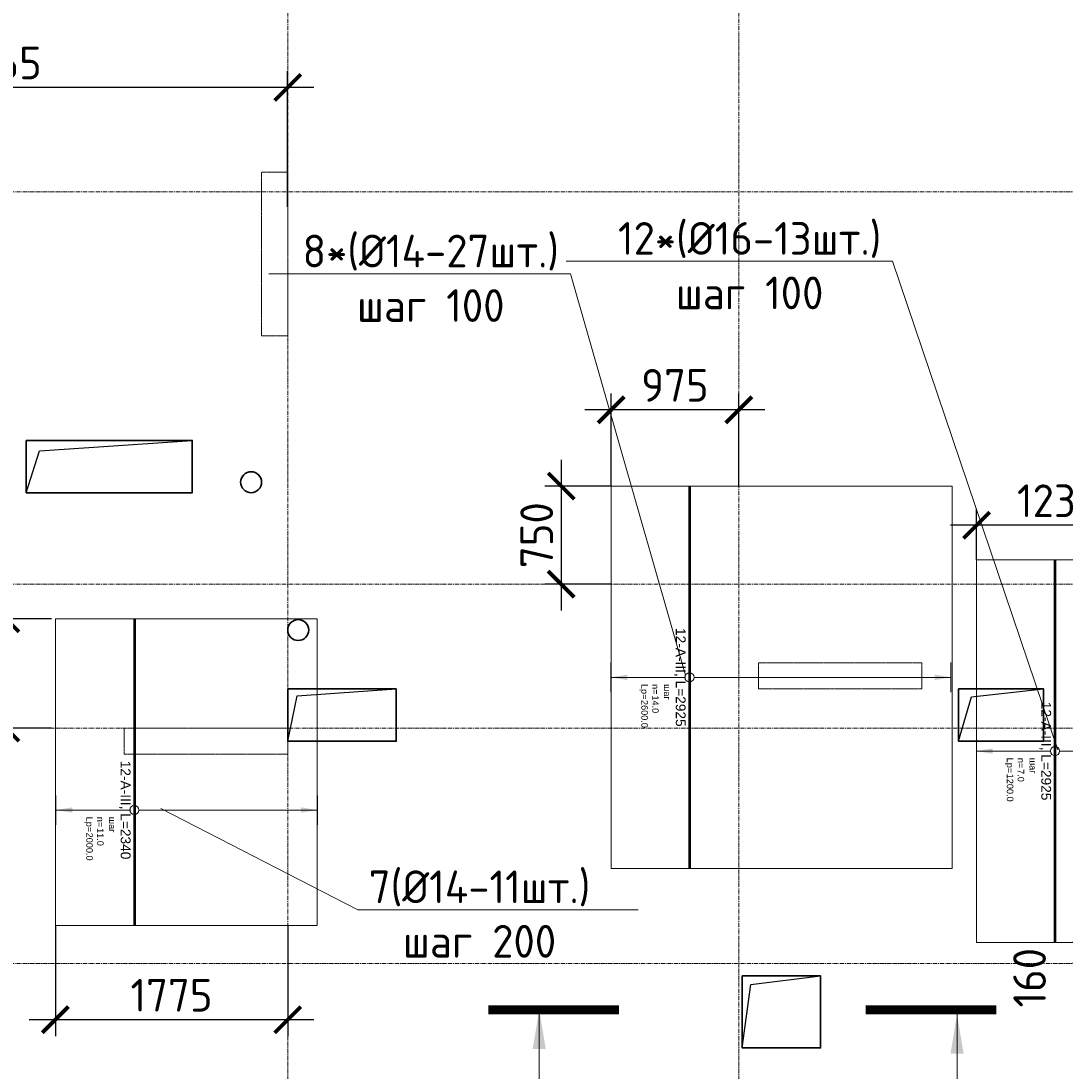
# Model space of a CAD drawing. Header units: millimetres. Extents: x -5898314 to 1055204, y -720802 to 1562611.
# Tile 324 of 362: x 117294 to 125277, y -38426 to -30398. Entities that reach past the tile are written whole.
import ezdxf
from ezdxf import colors
from ezdxf.entities.mleader import LeaderData, LeaderLine
from ezdxf.enums import TextEntityAlignment as Align
from ezdxf.math import Vec2, Vec3

# ---------------------------------------------------------------- set-up
doc = ezdxf.new("R2010")
doc.units = ezdxf.units.MM
doc.set_wipeout_variables(frame=1)
for name, pattern in [('01 Штриховая _4 мм_', [6, 3.5, -2.5]), ('______5', [1100, 800, -100, 100, -100]), ('DASHED', [7, 5, -2, 0]), ('GOST2.303 4', [7, 5, -2, 0]), ('осевая', [50.8, 31.75, -6.35, 6.35, -6.35])]:
    doc.linetypes.add(name, pattern=pattern)
for name, color, linetype, lineweight in [('907Сл Осевые', 1, 'Continuous', 0), ('Standard', 7, 'Continuous', 25), ('АрмСтер', 2, 'Continuous', 50), ('контур распр. стерхней', 2, 'GOST2.303 4', 20), ('Оси', 40, '______5', 18), ('Перекрытие ж_бетон', 1, 'Continuous', 30), ('подоснова', 151, 'Continuous', 5), ('РАЗМЕРЫ', 1, 'Continuous', 9), ('Узлы', 7, 'Continuous', 0)]:
    doc.layers.add(name, color=color, linetype=linetype, lineweight=lineweight)
doc.layers.add('АрмСтер_атрибуты', color=2, linetype='Continuous', lineweight=0, plot=False)
doc.layers.add('Колонна_ бетон', color=7, linetype='Continuous', lineweight=50, true_color=0xb4b496)
doc.styles.add('GOST-2.304_Type-B', font='GOST_Common.ttf')
doc.styles.get("Standard").update_dxf_attribs({"font": 'arial.ttf'})
doc.styles.add('Аннотативный', font='arial.ttf')
doc.dimstyles.new('СПДС', dxfattribs={"dimscale": 100, "dimtxt": 2.5, "dimasz": 2, "dimexe": 1.25, "dimexo": 0, "dimtad": 1, "dimdec": 0, "dimrnd": 5, "dimtxsty": 'GOST-2.304_Type-B', "dimblk": 'ARCHTICK', "dimcen": 2.5, "dimdle": 2, "dimclrd": 1, "dimclre": 1, "dimclrt": 1, "dimadec": 0, "dimazin": 2, "dimtfac": 0.75, "dimtdec": 0, "dimtmove": 1, "dimatfit": 3, "dimfxl": 1, "dimtfillclr": 256, "dimtolj": 1, "dimarcsym": 1})

# ---------------------------------------------------------------- blocks, each defined once
blk = doc.blocks.new('подложка стн 1-го этажа')
at = {"layer": 'Колонна_ бетон', "color": 252, "linetype": 'DASHED', "lineweight": 0, "ltscale": 0.5, "true_color": 0x939598, "transparency": 33554687}
for p, q in [((21193.8, 23161.8, -200), (21193.8, 23161.8, -200)), ((21193.8, 21911.8, -200), (21193.8, 23161.8, -200)), ((21393.8, 23161.8, -200), (21193.8, 23161.8, -200)), ((21193.8, 23161.8, -200), (21193.8, 23161.8, -200)), ((21193.8, 21911.8, -200), (21193.8, 23161.8, -200)), ((21393.8, 23161.8, -200), (21193.8, 23161.8, -200)), ((21393.8, 23161.8, -200), (21393.8, 23161.8, -200)), ((21393.8, 23161.8, -200), (21393.8, 21911.8, -200)), ((21393.8, 23161.8, -200), (21393.8, 23161.8, -200)), ((21393.8, 23161.8, -200), (21393.8, 21911.8, -200)), ((21193.8, 21911.8, -200), (21193.8, 21911.8, -200)), ((21193.8, 21911.8, -200), (21393.8, 21911.8, -200)), ((21193.8, 21911.8, -200), (21193.8, 21911.8, -200)), ((21193.8, 21911.8, -200), (21393.8, 21911.8, -200)), ((21393.8, 21911.8, -200), (21393.8, 21911.8, -200)), ((21393.8, 21911.8, -200), (21393.8, 21911.8, -200)), ((24993.8, 19211.8, -200), (24993.8, 19411.8, -200)), ((24993.8, 19411.8, -200), (24993.8, 19411.8, -200)), ((26243.8, 19411.8, -200), (24993.8, 19411.8, -200)), ((24993.8, 19211.8, -200), (24993.8, 19411.8, -200)), ((24993.8, 19411.8, -200), (24993.8, 19411.8, -200)), ((26243.8, 19411.8, -200), (24993.8, 19411.8, -200)), ((26243.8, 19411.8, -200), (26243.8, 19411.8, -200)), ((26243.8, 19211.8, -200), (26243.8, 19411.8, -200)), ((26243.8, 19411.8, -200), (26243.8, 19411.8, -200)), ((26243.8, 19211.8, -200), (26243.8, 19411.8, -200)), ((24993.8, 19211.8, -200), (26243.8, 19211.8, -200)), ((24993.8, 19211.8, -200), (24993.8, 19211.8, -200)), ((24993.8, 19211.8, -200), (26243.8, 19211.8, -200)), ((24993.8, 19211.8, -200), (24993.8, 19211.8, -200)), ((26243.8, 19211.8, -200), (26243.8, 19211.8, -200)), ((26243.8, 19211.8, -200), (26243.8, 19211.8, -200)), ((20143.8, 18911.8, -200), (20143.8, 18911.8, -200)), ((20143.8, 18711.8, -200), (20143.8, 18911.8, -200)), ((20143.8, 18911.8, -200), (21393.8, 18911.8, -200)), ((20143.8, 18911.8, -200), (20143.8, 18911.8, -200)), ((20143.8, 18711.8, -200), (20143.8, 18911.8, -200)), ((20143.8, 18911.8, -200), (21393.8, 18911.8, -200)), ((21393.8, 18911.8, -200), (21393.8, 18911.8, -200)), ((21393.8, 18911.8, -200), (21393.8, 18711.8, -200)), ((21393.8, 18911.8, -200), (21393.8, 18911.8, -200)), ((21393.8, 18911.8, -200), (21393.8, 18711.8, -200)), ((20143.8, 18711.8, -200), (21393.8, 18711.8, -200)), ((20143.8, 18711.8, -200), (20143.8, 18711.8, -200)), ((20143.8, 18711.8, -200), (21393.8, 18711.8, -200)), ((20143.8, 18711.8, -200), (20143.8, 18711.8, -200)), ((21393.8, 18711.8, -200), (21393.8, 18711.8, -200)), ((21393.8, 18711.8, -200), (21393.8, 18711.8, -200))]:
    blk.add_line(p, q, dxfattribs=at)
blk = doc.blocks.new('оси блок 2')
at = {"layer": 'Оси', "color": 16, "linetype": 'осевая', "lineweight": 0, "transparency": 33554687}
for p, q in [((-72354.7, -322543), (-72354.7, -347914.1)), ((-68904.7, -322543), (-68904.7, -347914.1)), ((-89822.3, -329401.3), (-37238.5, -329401.3)), ((-89822.3, -332401.3), (-37238.5, -332401.3)), ((-89822.3, -333501.3), (-37238.5, -333501.3)), ((-89822.3, -335301.3), (-37238.5, -335301.3))]:
    blk.add_line(p, q, dxfattribs=at)
blk = doc.blocks.new('_None')
blk = doc.blocks.new('*U1032')
at = {"layer": 'РАЗМЕРЫ'}
for p, q in [((112.5, 1400), (-112.5, 1400)), ((112.5, -600), (-112.5, -600))]:
    blk.add_line(p, q, dxfattribs=at)
at = {"layer": 'РАЗМЕРЫ', "ltscale": 15}
blk.add_line((0, -600), (0, 1400), dxfattribs=at)
at = {"layer": 'РАЗМЕРЫ'}
for points in [[(0, 1400), (20.9, 1274.8), (-20.9, 1274.8)], [(0, -600), (20.9, -474.8), (-20.9, -474.8)]]:
    blk.add_solid(points, dxfattribs=at)
at = {"layer": 'АрмСтер_атрибуты', "color": 215, "ltscale": 15, "style": 'Аннотативный'}
for s, p in [('шаг', (51.4, -194.2)), ('Lр=', (50.2, -367.8)), ('n=', (51.4, -285.1))]:
    blk.add_text(s, height=50, dxfattribs=at).set_placement(p)
at = {"layer": 'АрмСтер_атрибуты', "style": 'Аннотативный', "flags": 8}
blk.add_attdef('ПОЗ', (110, 29.6), '', height=75, dxfattribs=at)
at = {"layer": 'АрмСтер_атрибуты', "color": 215, "style": 'Аннотативный'}
for tag, p, flags in [('ШАГ', (190.9, -194.2), 10), ('КОЛ', (138, -285.1), 8), ('ШИРИНА', (172.9, -367.8), 8)]:
    blk.add_attdef(tag, p, '', height=50, dxfattribs=dict(at, flags=flags))
at = {"layer": 'АрмСтер_атрибуты', "flags": 9}
for tag, p in [('МАССА', (-1033.5, -410.5)), ('ОБОЗНАЧЕНИЕ', (-1033.5, -524.4))]:
    blk.add_attdef(tag, p, '', height=75, dxfattribs=at)
at = {"linetype": 'Continuous', "lineweight": 0}
blk.add_wipeout([(35, 0), (28.3, 20.6), (10.8, 33.3), (-10.8, 33.3), (-28.3, 20.6), (-35, 0), (-28.3, -20.6), (-10.8, -33.3), (10.8, -33.3), (28.3, -20.6)], dxfattribs=at)
at = {"color": 0, "linetype": 'ByBlock', "lineweight": -2, "ltscale": 100}
blk.add_line((-1462.5, 0), (877.5, 0), dxfattribs=at)
at = {"layer": 'РАЗМЕРЫ'}
blk.add_circle((0, 0), 35, dxfattribs=at)
at = {"layer": 'АрмСтер_атрибуты', "style": 'Аннотативный', "flags": 8}
blk.add_attdef('НАИМЕНОВАНИЕ', text='', height=75, dxfattribs=at).set_placement((0, -29.3), align=Align.TOP_CENTER)
blk = doc.blocks.new('*U1049')
at = {"layer": 'РАЗМЕРЫ'}
for p, q in [((112.5, 600), (-112.5, 600)), ((112.5, -600), (-112.5, -600))]:
    blk.add_line(p, q, dxfattribs=at)
at = {"layer": 'РАЗМЕРЫ', "ltscale": 15}
blk.add_line((0, -600), (0, 600), dxfattribs=at)
at = {"layer": 'РАЗМЕРЫ'}
for points in [[(0, 600), (20.9, 474.8), (-20.9, 474.8)], [(0, -600), (20.9, -474.8), (-20.9, -474.8)]]:
    blk.add_solid(points, dxfattribs=at)
at = {"layer": 'АрмСтер_атрибуты', "color": 215, "ltscale": 15, "style": 'Аннотативный'}
for s, p in [('шаг', (51.4, -194.2)), ('Lр=', (50.2, -367.8)), ('n=', (51.4, -285.1))]:
    blk.add_text(s, height=50, dxfattribs=at).set_placement(p)
at = {"layer": 'АрмСтер_атрибуты', "style": 'Аннотативный', "flags": 8}
blk.add_attdef('ПОЗ', (110, 29.6), '', height=75, dxfattribs=at)
at = {"layer": 'АрмСтер_атрибуты', "color": 215, "style": 'Аннотативный'}
for tag, p, flags in [('ШАГ', (190.9, -194.2), 10), ('КОЛ', (138, -285.1), 8), ('ШИРИНА', (172.9, -367.8), 8)]:
    blk.add_attdef(tag, p, '', height=50, dxfattribs=dict(at, flags=flags))
at = {"layer": 'АрмСтер_атрибуты', "flags": 9}
for tag, p in [('МАССА', (-1033.5, -610.5)), ('ОБОЗНАЧЕНИЕ', (-1033.5, -724.4))]:
    blk.add_attdef(tag, p, '', height=75, dxfattribs=at)
at = {"linetype": 'Continuous', "lineweight": 0}
blk.add_wipeout([(35, 0), (28.3, 20.6), (10.8, 33.3), (-10.8, 33.3), (-28.3, 20.6), (-35, 0), (-28.3, -20.6), (-10.8, -33.3), (10.8, -33.3), (28.3, -20.6)], dxfattribs=at)
at = {"color": 0, "linetype": 'ByBlock', "lineweight": -2, "ltscale": 100}
blk.add_line((-1462.5, 0), (1462.5, 0), dxfattribs=at)
at = {"layer": 'РАЗМЕРЫ'}
blk.add_circle((0, 0), 35, dxfattribs=at)
at = {"layer": 'АрмСтер_атрибуты', "style": 'Аннотативный', "flags": 8}
blk.add_attdef('НАИМЕНОВАНИЕ', text='', height=75, dxfattribs=at).set_placement((0, -29.3), align=Align.TOP_CENTER)
blk = doc.blocks.new('*U1048')
at = {"layer": 'РАЗМЕРЫ'}
for p, q in [((112.5, 2000), (-112.5, 2000)), ((112.5, -600), (-112.5, -600))]:
    blk.add_line(p, q, dxfattribs=at)
at = {"layer": 'РАЗМЕРЫ', "ltscale": 15}
blk.add_line((0, -600), (0, 2000), dxfattribs=at)
at = {"layer": 'РАЗМЕРЫ'}
for points in [[(0, 2000), (20.9, 1874.8), (-20.9, 1874.8)], [(0, -600), (20.9, -474.8), (-20.9, -474.8)]]:
    blk.add_solid(points, dxfattribs=at)
at = {"layer": 'АрмСтер_атрибуты', "color": 215, "ltscale": 15, "style": 'Аннотативный'}
for s, p in [('шаг', (51.4, -194.2)), ('Lр=', (50.2, -367.8)), ('n=', (51.4, -285.1))]:
    blk.add_text(s, height=50, dxfattribs=at).set_placement(p)
at = {"layer": 'АрмСтер_атрибуты', "style": 'Аннотативный', "flags": 8}
blk.add_attdef('ПОЗ', (110, 29.6), '', height=75, dxfattribs=at)
at = {"layer": 'АрмСтер_атрибуты', "color": 215, "style": 'Аннотативный'}
for tag, p, flags in [('ШАГ', (190.9, -194.2), 10), ('КОЛ', (138, -285.1), 8), ('ШИРИНА', (172.9, -367.8), 8)]:
    blk.add_attdef(tag, p, '', height=50, dxfattribs=dict(at, flags=flags))
at = {"layer": 'АрмСтер_атрибуты', "flags": 9}
for tag, p in [('МАССА', (-1033.5, -610.5)), ('ОБОЗНАЧЕНИЕ', (-1033.5, -724.4))]:
    blk.add_attdef(tag, p, '', height=75, dxfattribs=at)
at = {"linetype": 'Continuous', "lineweight": 0}
blk.add_wipeout([(35, 0), (28.3, 20.6), (10.8, 33.3), (-10.8, 33.3), (-28.3, 20.6), (-35, 0), (-28.3, -20.6), (-10.8, -33.3), (10.8, -33.3), (28.3, -20.6)], dxfattribs=at)
at = {"color": 0, "linetype": 'ByBlock', "lineweight": -2, "ltscale": 100}
blk.add_line((-1462.5, 0), (1462.5, 0), dxfattribs=at)
at = {"layer": 'РАЗМЕРЫ'}
blk.add_circle((0, 0), 35, dxfattribs=at)
at = {"layer": 'АрмСтер_атрибуты', "style": 'Аннотативный', "flags": 8}
blk.add_attdef('НАИМЕНОВАНИЕ', text='', height=75, dxfattribs=at).set_placement((0, -29.3), align=Align.TOP_CENTER)
blk = doc.blocks.new('_ArchTick')
at = {"color": 0, "linetype": 'ByBlock', "const_width": 0.15}
blk.add_lwpolyline([(-0.5, -0.5), (0.5, 0.5)], dxfattribs=at)
blk = doc.blocks.new('*D1144')
at = {"layer": '907Сл Осевые', "color": 1, "lineweight": -2, "transparency": 16777216}
for p, q in [((114866.5, -31763.4), (114866.5, -30781.4)), ((119332.8, -31817.8), (119332.8, -30781.4)), ((119532.8, -30906.4), (114666.5, -30906.4))]:
    blk.add_line(p, q, dxfattribs=at)
at = {"layer": 'DEFPOINTS', "color": 0, "lineweight": 0, "transparency": 16777216}
for p in [(114866.5, -30906.4), (114866.5, -31763.4), (119332.8, -31817.8)]:
    blk.add_point(p, dxfattribs=at)
at = {"layer": '907Сл Осевые', "color": 1, "lineweight": -2, "transparency": 16777216, "xscale": 200, "yscale": 200, "zscale": 200, "rotation": 180}
blk.add_blockref('_ArchTick', (114866.5, -30906.4), dxfattribs=at)
at = {"layer": '907Сл Осевые', "color": 1, "lineweight": -2, "transparency": 16777216, "xscale": 200, "yscale": 200, "zscale": 200}
blk.add_blockref('_ArchTick', (119332.8, -30906.4), dxfattribs=at)
at = {"layer": '907Сл Осевые', "color": 1, "lineweight": 0, "transparency": 16777216, "insert": (117099.7, -30718.9), "char_height": 250, "attachment_point": 5, "style": 'GOST-2.304_Type-B'}
blk.add_mtext('\\A1;4465', dxfattribs=at)
blk = doc.blocks.new('*D1150')
at = {"layer": '907Сл Осевые', "color": 1, "lineweight": -2, "transparency": 16777216}
for p, q in [((121805.9, -33953.8), (121805.9, -33246.3)), ((122782.8, -33953.8), (122782.8, -33246.3)), ((122982.8, -33371.3), (121605.9, -33371.3))]:
    blk.add_line(p, q, dxfattribs=at)
at = {"layer": 'DEFPOINTS', "color": 0, "lineweight": 0, "transparency": 16777216}
for p in [(121805.9, -33371.3), (121805.9, -33953.8), (122782.8, -33953.8)]:
    blk.add_point(p, dxfattribs=at)
at = {"layer": '907Сл Осевые', "color": 1, "lineweight": -2, "transparency": 16777216, "xscale": 200, "yscale": 200, "zscale": 200, "rotation": 180}
blk.add_blockref('_ArchTick', (121805.9, -33371.3), dxfattribs=at)
at = {"layer": '907Сл Осевые', "color": 1, "lineweight": -2, "transparency": 16777216, "xscale": 200, "yscale": 200, "zscale": 200}
blk.add_blockref('_ArchTick', (122782.8, -33371.3), dxfattribs=at)
at = {"layer": '907Сл Осевые', "color": 1, "lineweight": 0, "transparency": 16777216, "insert": (122294.3, -33183.8), "char_height": 250, "attachment_point": 5, "style": 'GOST-2.304_Type-B'}
blk.add_mtext('\\A1;975', dxfattribs=at)
blk = doc.blocks.new('*D1067')
at = {"layer": '907Сл Осевые', "color": 1, "lineweight": -2, "transparency": 16777216}
for p, q in [((121424.8, -33753.8), (121424.8, -34904.4)), ((121805.9, -33953.8), (121299.8, -33953.8)), ((121805.9, -34704.4), (121299.8, -34704.4))]:
    blk.add_line(p, q, dxfattribs=at)
at = {"layer": 'DEFPOINTS', "color": 0, "lineweight": 0, "transparency": 16777216}
for p in [(121805.9, -33953.8), (121424.8, -34704.4), (121805.9, -34704.4)]:
    blk.add_point(p, dxfattribs=at)
at = {"layer": '907Сл Осевые', "color": 1, "lineweight": -2, "transparency": 16777216, "xscale": 200, "yscale": 200, "zscale": 200}
for p, rotation in [((121424.8, -33953.8), 90), ((121424.8, -34704.4), 270)]:
    blk.add_blockref('_ArchTick', p, dxfattribs=dict(at, rotation=rotation))
at = {"layer": '907Сл Осевые', "color": 1, "lineweight": 0, "transparency": 16777216, "insert": (121237.3, -34329.1), "char_height": 250, "attachment_point": 5, "rotation": 90, "style": 'GOST-2.304_Type-B'}
blk.add_mtext('\\A1;750', dxfattribs=at)
blk = doc.blocks.new('*D1101')
at = {"layer": '907Сл Осевые', "color": 1, "lineweight": -2, "transparency": 16777216}
for p, q in [((125459.5, -37242.6), (125459.5, -37804.4)), ((125535.7, -37442.6), (125334.5, -37442.6)), ((125832.8, -37604.4), (125334.5, -37604.4))]:
    blk.add_line(p, q, dxfattribs=at)
at = {"layer": 'DEFPOINTS', "color": 0, "lineweight": 0, "transparency": 16777216}
for p in [(125535.7, -37442.6), (125459.5, -37604.4), (125832.8, -37604.4)]:
    blk.add_point(p, dxfattribs=at)
at = {"layer": '907Сл Осевые', "color": 1, "lineweight": -2, "transparency": 16777216, "xscale": 200, "yscale": 200, "zscale": 200}
for p, rotation in [((125459.5, -37442.6), 90), ((125459.5, -37604.4), 270)]:
    blk.add_blockref('_ArchTick', p, dxfattribs=dict(at, rotation=rotation))
at = {"layer": '907Сл Осевые', "color": 1, "lineweight": 0, "transparency": 16777216, "insert": (125006.3, -37712.7), "char_height": 250, "attachment_point": 5, "rotation": 90, "style": 'GOST-2.304_Type-B'}
blk.add_mtext('\\A1;160', dxfattribs=at)
blk = doc.blocks.new('*D1102')
at = {"layer": '907Сл Осевые', "color": 1, "lineweight": -2, "transparency": 16777216}
for p, q in [((124600.6, -34517.6), (124600.6, -34128.7)), ((125832.8, -34517.6), (125832.8, -34128.7)), ((126032.8, -34253.7), (124400.6, -34253.7))]:
    blk.add_line(p, q, dxfattribs=at)
at = {"layer": 'DEFPOINTS', "color": 0, "lineweight": 0, "transparency": 16777216}
for p in [(124600.6, -34253.7), (124600.6, -34517.6), (125832.8, -34517.6)]:
    blk.add_point(p, dxfattribs=at)
at = {"layer": '907Сл Осевые', "color": 1, "lineweight": -2, "transparency": 16777216, "xscale": 200, "yscale": 200, "zscale": 200, "rotation": 180}
blk.add_blockref('_ArchTick', (124600.6, -34253.7), dxfattribs=at)
at = {"layer": '907Сл Осевые', "color": 1, "lineweight": -2, "transparency": 16777216, "xscale": 200, "yscale": 200, "zscale": 200}
blk.add_blockref('_ArchTick', (125832.8, -34253.7), dxfattribs=at)
at = {"layer": '907Сл Осевые', "color": 1, "lineweight": 0, "transparency": 16777216, "insert": (125216.7, -34066.2), "char_height": 250, "attachment_point": 5, "style": 'GOST-2.304_Type-B'}
blk.add_mtext('\\A1;1230', dxfattribs=at)
blk = doc.blocks.new('*D1159')
at = {"layer": '907Сл Осевые', "color": 1, "lineweight": -2, "transparency": 16777216}
for p, q in [((117178.3, -36004.4), (117178.3, -34768.3)), ((117526, -34968.3), (117053.3, -34968.3)), ((117526, -35804.4), (117053.3, -35804.4))]:
    blk.add_line(p, q, dxfattribs=at)
at = {"layer": 'DEFPOINTS', "color": 0, "lineweight": 0, "transparency": 16777216}
for p in [(117178.3, -34968.3), (117526, -34968.3), (117526, -35804.4)]:
    blk.add_point(p, dxfattribs=at)
at = {"layer": '907Сл Осевые', "color": 1, "lineweight": -2, "transparency": 16777216, "xscale": 200, "yscale": 200, "zscale": 200}
for p, rotation in [((117178.3, -34968.3), 90), ((117178.3, -35804.4), 270)]:
    blk.add_blockref('_ArchTick', p, dxfattribs=dict(at, rotation=rotation))
at = {"layer": '907Сл Осевые', "color": 1, "lineweight": 0, "transparency": 16777216, "insert": (116990.8, -35386.4), "char_height": 250, "attachment_point": 5, "rotation": 90, "style": 'GOST-2.304_Type-B'}
blk.add_mtext('\\A1;835', dxfattribs=at)
blk = doc.blocks.new('*D1161')
at = {"layer": '907Сл Осевые', "color": 1, "lineweight": -2, "transparency": 16777216}
for p, q in [((117556.2, -37312.9), (117556.2, -38159.1)), ((119333.4, -37312.9), (119333.4, -38159.1)), ((119533.4, -38034.1), (117356.2, -38034.1))]:
    blk.add_line(p, q, dxfattribs=at)
at = {"layer": 'DEFPOINTS', "color": 0, "lineweight": 0, "transparency": 16777216}
for p in [(117556.2, -37312.9), (119333.4, -37312.9), (117556.2, -38034.1)]:
    blk.add_point(p, dxfattribs=at)
at = {"layer": '907Сл Осевые', "color": 1, "lineweight": -2, "transparency": 16777216, "xscale": 200, "yscale": 200, "zscale": 200, "rotation": 180}
blk.add_blockref('_ArchTick', (117556.2, -38034.1), dxfattribs=at)
at = {"layer": '907Сл Осевые', "color": 1, "lineweight": -2, "transparency": 16777216, "xscale": 200, "yscale": 200, "zscale": 200}
blk.add_blockref('_ArchTick', (119333.4, -38034.1), dxfattribs=at)
at = {"layer": '907Сл Осевые', "color": 1, "lineweight": 0, "transparency": 16777216, "insert": (118444.8, -37846.6), "char_height": 250, "attachment_point": 5, "style": 'GOST-2.304_Type-B'}
blk.add_mtext('\\A1;1775', dxfattribs=at)

msp = doc.modelspace()

# ---------------------------------------------------------------- linework, layer by layer
at = {"layer": 'Standard', "color": 7, "linetype": 'Continuous', "lineweight": 25, "transparency": 33554687}
for points in [[(117333.56, -34004.44), (117434.32, -33685.08), (118603.56, -33604.44)], [(119333.56, -35904.44), (119405.59, -35557.38), (120163.56, -35504.44)], [(124463.56, -35904.44), (124562.54, -35563.96), (125113.56, -35504.44)], [(122808.56, -38249.32), (122873.88, -37763.71), (123408.56, -37699.32)]]:
    msp.add_lwpolyline(points, dxfattribs=at)
at = {"layer": 'контур распр. стерхней', "linetype": '01 Штриховая _4 мм_'}
for points in [[(121805.88, -36878.82), (121805.88, -33953.81), (124413.4, -33953.82), (124413.4, -36878.82)], [(124600.6, -37442.62), (124600.6, -34517.61), (125811.09, -34517.62), (125811.09, -37442.62)], [(117556.2, -37312.89), (117556.2, -34968.34), (119559.47, -34968.34), (119559.47, -37312.9)]]:
    msp.add_lwpolyline(points, close=True, dxfattribs=at)
at = {"layer": 'Перекрытие ж_бетон'}
for points in [[(117333.56, -33604.44), (118603.56, -33604.44), (118603.56, -34004.44), (117333.56, -34004.44), (117333.56, -33604.44)], [(120163.56, -35504.44), (119333.56, -35504.44), (119333.56, -35904.44), (120163.56, -35904.44), (120163.56, -35504.44)], [(124463.56, -35504.44), (125113.56, -35504.44), (125113.56, -35904.44), (124463.56, -35904.44), (124463.56, -35504.44)], [(122808.56, -37699.32), (123408.56, -37699.32), (123408.56, -38249.32), (122808.56, -38249.32), (122808.56, -37699.32)]]:
    msp.add_lwpolyline(points, close=True, dxfattribs=at)
for centre in [(119053.39, -33924.44), (119053.39, -33924.44), (119413.56, -35054.44)]:
    msp.add_circle(centre, 80, dxfattribs=at)
at = {"layer": 'Узлы', "color": 1, "linetype": 'Continuous', "lineweight": 0}
for p, q in [((121256.59, -37958.38, 3100), (121256.59, -38908.38, 3100)), ((124451.86, -37993.38, 3100), (124451.86, -38943.38, 3100))]:
    msp.add_line(p, q, dxfattribs=at)
at = {"layer": 'Узлы', "color": 1, "linetype": 'Continuous', "lineweight": 0, "const_width": 70, "elevation": 3100}
for points in [[(120867.16, -37958.38), (121867.16, -37958.38)], [(124751.86, -37958.38), (123751.86, -37958.38)]]:
    msp.add_lwpolyline(points, dxfattribs=at)
at = {"layer": 'Узлы', "color": 1, "linetype": 'Continuous', "lineweight": 0}
for points in [[(121256.59, -37958.38, 3100), (121206.31, -38258.83, 3100), (121306.87, -38258.83, 3100)], [(124451.86, -37993.38, 3100), (124401.58, -38293.83, 3100), (124502.14, -38293.83, 3100)]]:
    msp.add_solid(points, dxfattribs=at)

# ---------------------------------------------------------------- block references
at = {"layer": 'Перекрытие ж_бетон'}
msp.add_blockref('подложка стн 1-го этажа', (97939.43, -54716.23, 560), dxfattribs=at)
at = {"layer": 'подоснова', "color": 2, "ltscale": 0.3}
msp.add_blockref('оси блок 2', (191688.07, 297696.88), dxfattribs=at)

# ---------------------------------------------------------------- dimensions: what is measured, and where the dimension line sits
at = {"layer": '907Сл Осевые', "lineweight": 0}
dim = msp.add_linear_dim(base=(114866.55, -30906.44), p1=(119332.76, -31817.77), p2=(114866.55, -31763.39), dimstyle='СПДС', override={"dimtxt": 2.5}, dxfattribs=at)
dim.commit()
dim.dimension.update_dxf_attribs({"geometry": '*D1144', "text_midpoint": (117099.66, -30718.94)})

# ---------------------------------------------------------------- leaders
at = {"layer": 'подоснова', "color": 2, "lineweight": 0, "ltscale": 0.3}
ml = msp.add_multileader_mtext('Standard', dxfattribs=at)
ml.set_content(' Г2(%%C14-6шт.)\\Pшаг 200', color=2, style='GOST-2.304_Type-B')
ml.set_leader_properties(color=256, linetype='ByLayer', lineweight=15)
ml.set_arrow_properties(name='NONE')
ml.build(insert=Vec2(0, 0))
ml.multileader.update_dxf_attribs({"text_left_attachment_type": 6, "text_right_attachment_type": 6, "dogleg_length": 0.1, "arrow_head_size": 18})
ctx = ml.context
ctx.base_point, ctx.char_height, ctx.arrow_head_size, ctx.landing_gap_size, ctx.plane_origin = Vec3(115506.76, -29367.19, 180), 250, 18, 20, Vec3(106225.06, -25114.14, 180)
ctx.left_attachment, ctx.right_attachment, ctx.text_align_type = 6, 6, 1
notes = []
notes.append((ctx, [(0, (1, 1, 0), (115506.66, -29367.19, 180), (1, 0), 0.1, [(0, [(114718.06, -29847.08, 180)], 0, [])])]))
ctx.mtext.insert, ctx.mtext.alignment, ctx.mtext.flow_direction = Vec3(116544.56, -29067.19, 180), 2, 5
at = {"layer": 'подоснова', "color": 6, "lineweight": 0, "ltscale": 0.3}
ml = msp.add_multileader_mtext('Standard', dxfattribs=at)
ml.set_content('8*(%%C14-27шт.)\\Pшаг 100', color=6, style='GOST-2.304_Type-B')
ml.set_leader_properties(color=256, linetype='ByLayer', lineweight=15)
ml.set_arrow_properties(name='NONE')
ml.build(insert=Vec2(0, 0))
ml.multileader.update_dxf_attribs({"text_left_attachment_type": 6, "text_right_attachment_type": 6, "dogleg_length": 0.1, "arrow_head_size": 18})
ctx = ml.context
ctx.base_point, ctx.char_height, ctx.arrow_head_size, ctx.landing_gap_size, ctx.plane_origin = Vec3(119359.17, -32331.76, 180), 250, 18, 20, Vec3(113336.42, -32012.38, 180)
ctx.left_attachment, ctx.right_attachment, ctx.text_align_type = 6, 6, 1
notes.append((ctx, [(1, (1, 1, 0), (121495.48, -32331.76, 180), (-1, 0), 0.1, [(0, [(122384.35, -35434.35, 180)], 0, [])])]))
ctx.mtext.insert, ctx.mtext.alignment, ctx.mtext.flow_direction = Vec3(120427.27, -32031.76, 180), 2, 5
ml = msp.add_multileader_mtext('Standard', dxfattribs=at)
ml.set_content('7(%%C14-11шт.)\\Pшаг 200', color=6, style='GOST-2.304_Type-B')
ml.set_leader_properties(color=256, linetype='ByLayer', lineweight=15)
ml.set_arrow_properties(name='NONE')
ml.build(insert=Vec2(0, 0))
ml.multileader.update_dxf_attribs({"text_left_attachment_type": 6, "text_right_attachment_type": 6, "dogleg_length": 0.1, "arrow_head_size": 18})
ctx = ml.context
ctx.base_point, ctx.char_height, ctx.arrow_head_size, ctx.landing_gap_size, ctx.plane_origin = Vec3(119868.35, -37192.43, 180), 250, 18, 20, Vec3(110586.65, -31994.98, 180)
ctx.left_attachment, ctx.right_attachment, ctx.text_align_type = 6, 6, 1
notes.append((ctx, [(0, (1, 1, 0), (119868.25, -37192.43, 180), (1, 0), 0.1, [(0, [(118363.52, -36418.73, 180)], 0, [])])]))
ctx.mtext.insert, ctx.mtext.alignment, ctx.mtext.flow_direction = Vec3(120800.28, -36892.43, 180), 2, 5
for ctx, leaders in notes:
    for number, flags, end, landing, length, lines in leaders:
        leader = LeaderData()
        leader.index, (leader.has_last_leader_line, leader.has_dogleg_vector, leader.attachment_direction) = number, flags
        leader.last_leader_point, leader.dogleg_vector, leader.dogleg_length = Vec3(end), Vec3(landing), length
        for number, points, colour, breaks in lines:
            line = LeaderLine()
            line.index, line.vertices, line.color, line.breaks = number, Vec3.list(points), colors.encode_raw_color(colour), breaks
            leader.lines.append(line)
        ctx.leaders.append(leader)

# ---------------------------------------------------------------- next in the draw order: block references
at = {"layer": 'АрмСтер', "ltscale": 15}
ref = msp.add_blockref('*U1048', (122405.4, -35416.32), dxfattribs=dict(at, rotation=270))
ref.add_attrib('НАИМЕНОВАНИЕ', '12-A-III, L=2925', dxfattribs={"layer": 'АрмСтер_атрибуты', "height": 75, "rotation": 270, "style": 'Аннотативный', "flags": 8}).set_placement((122376.07, -35416.32), align=Align.TOP_CENTER)
ref.add_attrib('КОЛ', '14.0', (122120.28, -35554.37), dxfattribs={"layer": 'АрмСтер_атрибуты', "color": 215, "height": 50, "rotation": 270, "style": 'Аннотативный', "flags": 8})
ref.add_attrib('ШИРИНА', '2600.0', (122037.6, -35589.21), dxfattribs={"layer": 'АрмСтер_атрибуты', "color": 215, "height": 50, "rotation": 270, "style": 'Аннотативный', "flags": 8})
ref = msp.add_blockref('*U1049', (125200.12, -35980.12), dxfattribs=dict(at, rotation=270))
ref.add_attrib('НАИМЕНОВАНИЕ', '12-A-III, L=2925', dxfattribs={"layer": 'АрмСтер_атрибуты', "height": 75, "rotation": 270, "style": 'Аннотативный', "flags": 8}).set_placement((125170.78, -35980.12), align=Align.TOP_CENTER)
ref.add_attrib('КОЛ', '7.0', (124914.99, -36118.17), dxfattribs={"layer": 'АрмСтер_атрибуты', "color": 215, "height": 50, "rotation": 270, "style": 'Аннотативный', "flags": 8})
ref.add_attrib('ШИРИНА', '1200.0', (124832.32, -36153), dxfattribs={"layer": 'АрмСтер_атрибуты', "color": 215, "height": 50, "rotation": 270, "style": 'Аннотативный', "flags": 8})
ref = msp.add_blockref('*U1032', (118160.59, -36430.84), dxfattribs=dict(at, rotation=270))
ref.add_attrib('НАИМЕНОВАНИЕ', '12-A-III, L=2340', dxfattribs={"layer": 'АрмСтер_атрибуты', "height": 75, "rotation": 270, "style": 'Аннотативный', "flags": 8}).set_placement((118131.25, -36430.84), align=Align.TOP_CENTER)
ref.add_attrib('КОЛ', '11.0', (117875.46, -36568.89), dxfattribs={"layer": 'АрмСтер_атрибуты', "color": 215, "height": 50, "rotation": 270, "style": 'Аннотативный', "flags": 8})
ref.add_attrib('ШИРИНА', '2000.0', (117792.79, -36603.73), dxfattribs={"layer": 'АрмСтер_атрибуты', "color": 215, "height": 50, "rotation": 270, "style": 'Аннотативный', "flags": 8})

# ---------------------------------------------------------------- next in the draw order: dimensions: what is measured, and where the dimension line sits
at = {"layer": '907Сл Осевые', "lineweight": 0}
for base, p1, p2, picture, middle in [((121805.88, -33371.28), (122782.76, -33953.82), (121805.88, -33953.81), '*D1150', (122294.32, -33183.78)), ((124600.6, -34253.68), (125832.76, -34517.62), (124600.6, -34517.62), '*D1102', (125216.68, -34066.18))]:
    dim = msp.add_linear_dim(base=base, p1=p1, p2=p2, dimstyle='СПДС', override={"dimtxt": 2.5}, dxfattribs=at)
    dim.commit()
    dim.dimension.update_dxf_attribs({"geometry": picture, "text_midpoint": middle})
dim = msp.add_linear_dim(base=(121424.84, -34704.38), p1=(121805.88, -33953.81), p2=(121805.88, -34704.38), angle=90, dimstyle='СПДС', override={"dimtxt": 2.5}, dxfattribs=at)
dim.commit()
dim.dimension.update_dxf_attribs({"geometry": '*D1067', "text_midpoint": (121237.34, -34329.1)})
at = {"layer": '907Сл Осевые', "color": 4, "lineweight": 0}
dim = msp.add_linear_dim(base=(117178.33, -34968.34), p1=(117526, -35804.38), p2=(117526, -34968.34), angle=90, dimstyle='СПДС', override={"dimtxt": 2.5}, dxfattribs=at)
dim.commit()
dim.dimension.update_dxf_attribs({"geometry": '*D1159', "text_midpoint": (116990.83, -35386.36)})
at = {"layer": '907Сл Осевые', "lineweight": 0}
dim = msp.add_linear_dim(base=(125459.47, -37604.38), p1=(125535.68, -37442.62), p2=(125832.76, -37604.38), angle=90, dimstyle='СПДС', override={"dimtxt": 2.5}, dxfattribs=at)
dim.commit()
dim.dimension.update_dxf_attribs({"geometry": '*D1101', "text_midpoint": (125193.85, -37712.69), "dimtype": 160})
at = {"layer": '907Сл Осевые', "color": 4, "lineweight": 0}
dim = msp.add_linear_dim(base=(117556.2, -38034.06), p1=(119333.35, -37312.9), p2=(117556.2, -37312.89), dimstyle='СПДС', override={"dimtxt": 2.5}, dxfattribs=at)
dim.commit()
dim.dimension.update_dxf_attribs({"geometry": '*D1161', "text_midpoint": (118444.78, -37846.56)})

# ---------------------------------------------------------------- next in the draw order: leaders
at = {"layer": 'подоснова', "color": 5, "lineweight": 0, "ltscale": 0.3}
ml = msp.add_multileader_mtext('Standard', dxfattribs=at)
ml.set_content('12*(%%C16-13шт.)\\Pшаг 100', color=5, style='GOST-2.304_Type-B')
ml.set_leader_properties(color=256, linetype='ByLayer', lineweight=15)
ml.set_arrow_properties(name='NONE')
ml.build(insert=Vec2(0, 0))
ml.multileader.update_dxf_attribs({"text_left_attachment_type": 6, "text_right_attachment_type": 6, "dogleg_length": 0.1, "arrow_head_size": 18})
ctx = ml.context
ctx.base_point, ctx.char_height, ctx.arrow_head_size, ctx.landing_gap_size, ctx.plane_origin = Vec3(121772.54, -32235.28, 180), 250, 18, 20, Vec3(115661.35, -27872.48, 180)
ctx.left_attachment, ctx.right_attachment, ctx.text_align_type = 6, 6, 1
notes = []
notes.append((ctx, [(1, (1, 1, 0), (123958.85, -32235.28, 180), (-1, 0), 0.1, [(0, [(125221.7, -35970.07, 180)], 0, [])])]))
ctx.mtext.insert, ctx.mtext.alignment, ctx.mtext.flow_direction = Vec3(122865.64, -31935.28, 180), 2, 5
for ctx, leaders in notes:
    for number, flags, end, landing, length, lines in leaders:
        leader = LeaderData()
        leader.index, (leader.has_last_leader_line, leader.has_dogleg_vector, leader.attachment_direction) = number, flags
        leader.last_leader_point, leader.dogleg_vector, leader.dogleg_length = Vec3(end), Vec3(landing), length
        for number, points, colour, breaks in lines:
            line = LeaderLine()
            line.index, line.vertices, line.color, line.breaks = number, Vec3.list(points), colors.encode_raw_color(colour), breaks
            leader.lines.append(line)
        ctx.leaders.append(leader)

doc.saveas('drawing.dxf')
